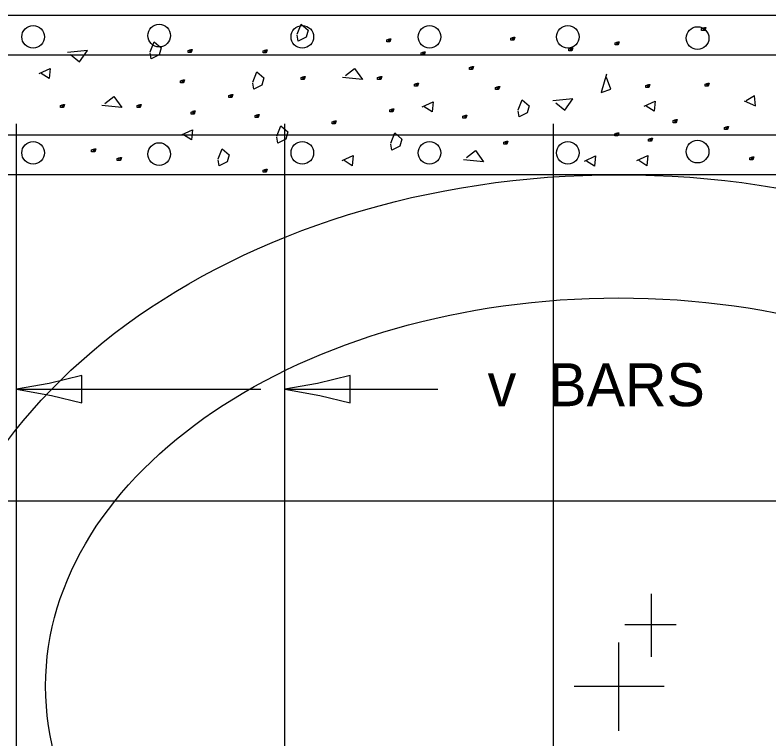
# Model space of a CAD drawing. Extents: x 2133490 to 2172050, y 2138301 to 2145980.
# Drawn here: x 2140612.8 to 2140718, y 2142305.2 to 2142406.2 of the extents above; entities that cross this region are included whole.
import ezdxf

# ---------------------------------------------------------------- set-up
doc = ezdxf.new("R2010")
doc.units = 0
for name, color, linetype in [('Level 40', 7, 'Continuous'), ('Level 63', 7, 'Continuous'), ('ROW_EX_Private Boundary Items', 7, 'Continuous'), ('ROW_PR_Notes', 7, 'Continuous'), ('Topo_Bridge Structures', 7, 'Continuous')]:
    doc.layers.add(name, color=color, linetype=linetype)

msp = doc.modelspace()

# ---------------------------------------------------------------- linework, layer by layer
at = {"layer": 'Level 40'}
for major_axis, ratio in [((-97.15, 0), 0.734375), ((-79.95, 0), 0.677215)]:
    msp.add_ellipse((2140697.02, 2142312.55), major_axis=major_axis, ratio=ratio, dxfattribs=at)
at = {"layer": 'ROW_EX_Private Boundary Items'}
for centre in [(2140615.32, 2142403.12), (2140632.9, 2142403.29), (2140652.88, 2142403.12), (2140670.63, 2142403.12), (2140689.92, 2142403.12), (2140708.02, 2142402.95), (2140708.02, 2142387.11), (2140615.32, 2142386.94), (2140632.9, 2142386.77), (2140652.88, 2142386.94), (2140670.63, 2142386.94), (2140689.92, 2142386.94)]:
    msp.add_circle(centre, 1.58, dxfattribs=at)
at = {"layer": 'ROW_PR_Notes'}
for p, q in [((2140570.01, 2142406.16), (2140756.83, 2142406.16)), ((2140573.73, 2142400.6), (2140779.55, 2142400.6)), ((2140613.02, 2142267.52), (2140613.02, 2142390.98)), ((2140650.46, 2142267.52), (2140650.46, 2142390.98)), ((2140687.91, 2142267.52), (2140687.91, 2142390.98)), ((2140573.73, 2142389.46), (2140812.27, 2142389.46)), ((2140599.86, 2142383.9), (2140825.08, 2142383.9)), ((2140613.02, 2142353.98), (2140647.08, 2142353.98)), ((2140650.46, 2142353.98), (2140671.77, 2142353.98)), ((2140577.05, 2142338.38), (2140802.9, 2142338.38)), ((2140701.57, 2142316.61), (2140701.57, 2142325.42)), ((2140697.86, 2142321.15), (2140705.05, 2142321.15)), ((2140697.02, 2142306.28), (2140697.02, 2142318.63)), ((2140690.81, 2142312.55), (2140703.35, 2142312.55)), ((2140697.02, 2142312.55), (2140697.02, 2142312.55))]:
    msp.add_line(p, q, dxfattribs=at)
for points in [[(2140652.16, 2142403.5), (2140652.72, 2142404.91), (2140653.7, 2142404.06), (2140653.42, 2142403.08), (2140652.3, 2142402.52), (2140652.16, 2142403.36)], [(2140708.74, 2142404.27), (2140709.02, 2142404.41), (2140709.02, 2142403.99), (2140708.88, 2142403.99), (2140708.59, 2142403.99), (2140708.59, 2142403.99), (2140708.59, 2142404.27), (2140709.02, 2142404.41), (2140709.16, 2142404.41), (2140709.02, 2142403.99), (2140708.88, 2142403.99), (2140708.88, 2142404.41)], [(2140631.65, 2142401.03), (2140632.21, 2142402.43), (2140633.2, 2142401.59), (2140632.92, 2142400.6), (2140631.79, 2142400.04), (2140631.65, 2142400.88)], [(2140664.81, 2142402.69), (2140665.09, 2142402.83), (2140665.09, 2142402.41), (2140664.95, 2142402.41), (2140664.67, 2142402.41), (2140664.67, 2142402.41), (2140664.67, 2142402.69), (2140665.09, 2142402.83), (2140665.23, 2142402.83), (2140665.09, 2142402.41), (2140664.95, 2142402.41), (2140664.95, 2142402.83)], [(2140682.12, 2142402.92), (2140682.4, 2142403.07), (2140682.4, 2142402.64), (2140682.26, 2142402.64), (2140681.98, 2142402.64), (2140681.98, 2142402.64), (2140681.98, 2142402.92), (2140682.4, 2142403.07), (2140682.54, 2142403.07), (2140682.4, 2142402.64), (2140682.26, 2142402.64), (2140682.26, 2142403.07)], [(2140696.68, 2142402.31), (2140696.96, 2142402.45), (2140696.96, 2142402.03), (2140696.82, 2142402.03), (2140696.54, 2142402.03), (2140696.54, 2142402.03), (2140696.54, 2142402.31), (2140696.96, 2142402.45), (2140697.1, 2142402.45), (2140696.96, 2142402.03), (2140696.82, 2142402.03), (2140696.82, 2142402.45)], [(2140620.52, 2142400.65), (2140621.79, 2142399.66), (2140622.91, 2142401.21), (2140620.1, 2142400.93)], [(2140637.09, 2142401.22), (2140637.38, 2142401.36), (2140637.38, 2142400.94), (2140637.24, 2142400.94), (2140636.96, 2142400.94), (2140636.96, 2142400.94), (2140636.96, 2142401.22), (2140637.38, 2142401.36), (2140637.52, 2142401.36), (2140637.38, 2142400.94), (2140637.24, 2142400.94), (2140637.24, 2142401.36)], [(2140647.55, 2142401.17), (2140647.83, 2142401.31), (2140647.83, 2142400.88), (2140647.69, 2142400.88), (2140647.41, 2142400.88), (2140647.41, 2142400.88), (2140647.41, 2142401.17), (2140647.83, 2142401.31), (2140647.97, 2142401.31), (2140647.83, 2142400.88), (2140647.69, 2142400.88), (2140647.69, 2142401.31)], [(2140690.19, 2142401.43), (2140690.47, 2142401.57), (2140690.47, 2142401.15), (2140690.33, 2142401.15), (2140690.05, 2142401.15), (2140690.05, 2142401.15), (2140690.05, 2142401.43), (2140690.47, 2142401.57), (2140690.61, 2142401.57), (2140690.47, 2142401.15), (2140690.33, 2142401.15), (2140690.33, 2142401.57)], [(2140669.61, 2142400.91), (2140669.89, 2142401.05), (2140669.89, 2142400.63), (2140669.75, 2142400.63), (2140669.47, 2142400.63), (2140669.47, 2142400.63), (2140669.47, 2142400.91), (2140669.89, 2142401.05), (2140670.03, 2142401.05), (2140669.89, 2142400.63), (2140669.75, 2142400.63), (2140669.75, 2142401.05)], [(2140616.15, 2142398.01), (2140617.7, 2142398.71), (2140617.56, 2142397.3), (2140616.43, 2142398.01)], [(2140645.97, 2142396.82), (2140646.53, 2142398.23), (2140647.51, 2142397.39), (2140647.23, 2142396.4), (2140646.11, 2142395.83), (2140645.97, 2142396.68)], [(2140658.89, 2142397.74), (2140660.15, 2142398.72), (2140661.28, 2142397.17), (2140658.47, 2142397.46)], [(2140676.33, 2142398.86), (2140676.62, 2142399), (2140676.62, 2142398.58), (2140676.47, 2142398.58), (2140676.19, 2142398.58), (2140676.19, 2142398.58), (2140676.19, 2142398.86), (2140676.62, 2142399), (2140676.76, 2142399), (2140676.62, 2142398.58), (2140676.47, 2142398.58), (2140676.47, 2142399)], [(2140636.04, 2142397), (2140636.32, 2142397.14), (2140636.32, 2142396.71), (2140636.18, 2142396.71), (2140635.9, 2142396.71), (2140635.9, 2142396.71), (2140635.9, 2142397), (2140636.32, 2142397.14), (2140636.46, 2142397.14), (2140636.32, 2142396.71), (2140636.18, 2142396.71), (2140636.18, 2142397.14)], [(2140652.84, 2142397.46), (2140653.12, 2142397.59), (2140653.12, 2142397.17), (2140652.98, 2142397.17), (2140652.7, 2142397.17), (2140652.7, 2142397.17), (2140652.7, 2142397.46), (2140653.12, 2142397.59), (2140653.26, 2142397.59), (2140653.12, 2142397.17), (2140652.98, 2142397.17), (2140652.98, 2142397.59)], [(2140663.53, 2142397.46), (2140663.81, 2142397.59), (2140663.81, 2142397.17), (2140663.67, 2142397.17), (2140663.39, 2142397.17), (2140663.39, 2142397.17), (2140663.39, 2142397.46), (2140663.81, 2142397.59), (2140663.95, 2142397.59), (2140663.81, 2142397.17), (2140663.67, 2142397.17), (2140663.67, 2142397.59)], [(2140695.33, 2142397.91), (2140694.58, 2142395.37), (2140695.93, 2142395.82), (2140695.33, 2142397.46)], [(2140668.65, 2142396.52), (2140668.94, 2142396.66), (2140668.94, 2142396.23), (2140668.79, 2142396.23), (2140668.52, 2142396.23), (2140668.52, 2142396.23), (2140668.52, 2142396.52), (2140668.94, 2142396.66), (2140669.08, 2142396.66), (2140668.94, 2142396.23), (2140668.79, 2142396.23), (2140668.79, 2142396.66)], [(2140679.99, 2142396.05), (2140680.27, 2142396.19), (2140680.27, 2142395.76), (2140680.13, 2142395.76), (2140679.85, 2142395.76), (2140679.85, 2142395.76), (2140679.85, 2142396.05), (2140680.27, 2142396.19), (2140680.42, 2142396.19), (2140680.27, 2142395.76), (2140680.13, 2142395.76), (2140680.13, 2142396.19)], [(2140700.96, 2142396.35), (2140701.24, 2142396.49), (2140701.24, 2142396.07), (2140701.1, 2142396.07), (2140700.82, 2142396.07), (2140700.82, 2142396.07), (2140700.82, 2142396.35), (2140701.24, 2142396.49), (2140701.38, 2142396.49), (2140701.24, 2142396.07), (2140701.1, 2142396.07), (2140701.1, 2142396.49)], [(2140709.2, 2142396.53), (2140709.48, 2142396.68), (2140709.48, 2142396.25), (2140709.34, 2142396.25), (2140709.06, 2142396.25), (2140709.06, 2142396.25), (2140709.06, 2142396.53), (2140709.48, 2142396.68), (2140709.62, 2142396.68), (2140709.48, 2142396.25), (2140709.34, 2142396.25), (2140709.34, 2142396.68)], [(2140642.77, 2142394.95), (2140643.05, 2142395.09), (2140643.05, 2142394.67), (2140642.91, 2142394.67), (2140642.63, 2142394.67), (2140642.63, 2142394.67), (2140642.63, 2142394.95), (2140643.05, 2142395.09), (2140643.19, 2142395.09), (2140643.05, 2142394.67), (2140642.91, 2142394.67), (2140642.91, 2142395.09)], [(2140714.53, 2142394.19), (2140716.08, 2142393.48), (2140715.94, 2142394.89), (2140714.82, 2142394.19)], [(2140625.32, 2142393.82), (2140626.59, 2142394.81), (2140627.71, 2142393.26), (2140624.9, 2142393.54)], [(2140669.58, 2142393.37), (2140671.13, 2142394.08), (2140670.99, 2142392.67), (2140669.86, 2142393.37)], [(2140682.98, 2142392.93), (2140683.54, 2142394.34), (2140684.52, 2142393.5), (2140684.24, 2142392.51), (2140683.12, 2142391.95), (2140682.98, 2142392.79)], [(2140688.24, 2142393.9), (2140689.51, 2142392.91), (2140690.64, 2142394.46), (2140687.82, 2142394.18)], [(2140700.56, 2142393.45), (2140702.1, 2142394.16), (2140701.96, 2142392.75), (2140700.84, 2142393.45)], [(2140619.27, 2142393.54), (2140619.55, 2142393.68), (2140619.55, 2142393.26), (2140619.41, 2142393.26), (2140619.13, 2142393.26), (2140619.13, 2142393.26), (2140619.13, 2142393.54), (2140619.55, 2142393.68), (2140619.69, 2142393.68), (2140619.55, 2142393.26), (2140619.41, 2142393.26), (2140619.41, 2142393.68)], [(2140629.96, 2142393.54), (2140630.24, 2142393.68), (2140630.24, 2142393.26), (2140630.1, 2142393.26), (2140629.82, 2142393.26), (2140629.82, 2142393.26), (2140629.82, 2142393.54), (2140630.24, 2142393.68), (2140630.38, 2142393.68), (2140630.24, 2142393.26), (2140630.1, 2142393.26), (2140630.1, 2142393.68)], [(2140637.53, 2142392.63), (2140637.81, 2142392.78), (2140637.81, 2142392.35), (2140637.67, 2142392.35), (2140637.39, 2142392.35), (2140637.39, 2142392.35), (2140637.39, 2142392.63), (2140637.81, 2142392.78), (2140637.95, 2142392.78), (2140637.81, 2142392.35), (2140637.67, 2142392.35), (2140637.67, 2142392.78)], [(2140665.21, 2142392.95), (2140665.49, 2142393.09), (2140665.49, 2142392.66), (2140665.35, 2142392.66), (2140665.07, 2142392.66), (2140665.07, 2142392.66), (2140665.07, 2142392.95), (2140665.49, 2142393.09), (2140665.64, 2142393.09), (2140665.49, 2142392.66), (2140665.35, 2142392.66), (2140665.35, 2142393.09)], [(2140646.42, 2142392.14), (2140646.7, 2142392.28), (2140646.7, 2142391.85), (2140646.56, 2142391.85), (2140646.28, 2142391.85), (2140646.28, 2142391.85), (2140646.28, 2142392.14), (2140646.7, 2142392.28), (2140646.85, 2142392.28), (2140646.7, 2142391.85), (2140646.56, 2142391.85), (2140646.56, 2142392.28)], [(2140675.43, 2142392.06), (2140675.71, 2142392.2), (2140675.71, 2142391.78), (2140675.58, 2142391.78), (2140675.29, 2142391.78), (2140675.29, 2142391.78), (2140675.29, 2142392.06), (2140675.71, 2142392.2), (2140675.85, 2142392.2), (2140675.71, 2142391.78), (2140675.58, 2142391.78), (2140675.58, 2142392.2)], [(2140649.32, 2142389.29), (2140649.88, 2142390.7), (2140650.87, 2142389.85), (2140650.59, 2142388.87), (2140649.46, 2142388.3), (2140649.32, 2142389.15)], [(2140657.2, 2142391.26), (2140657.48, 2142391.4), (2140657.48, 2142390.98), (2140657.34, 2142390.98), (2140657.06, 2142390.98), (2140657.06, 2142390.98), (2140657.06, 2142391.26), (2140657.48, 2142391.4), (2140657.62, 2142391.4), (2140657.48, 2142390.98), (2140657.34, 2142390.98), (2140657.34, 2142391.4)], [(2140704.76, 2142391.43), (2140705.04, 2142391.57), (2140705.04, 2142391.14), (2140704.89, 2142391.14), (2140704.61, 2142391.14), (2140704.61, 2142391.14), (2140704.61, 2142391.43), (2140705.04, 2142391.57), (2140705.18, 2142391.57), (2140705.04, 2142391.14), (2140704.89, 2142391.14), (2140704.89, 2142391.57)], [(2140636.01, 2142389.46), (2140637.56, 2142390.16), (2140637.42, 2142388.76), (2140636.29, 2142389.46)], [(2140665.22, 2142388.3), (2140665.78, 2142389.71), (2140666.77, 2142388.87), (2140666.49, 2142387.88), (2140665.36, 2142387.32), (2140665.22, 2142388.16)], [(2140696.6, 2142389.6), (2140696.88, 2142389.74), (2140696.88, 2142389.32), (2140696.73, 2142389.32), (2140696.46, 2142389.32), (2140696.46, 2142389.32), (2140696.46, 2142389.6), (2140696.88, 2142389.74), (2140697.02, 2142389.74), (2140696.88, 2142389.32), (2140696.73, 2142389.32), (2140696.73, 2142389.74)], [(2140711.91, 2142390.49), (2140712.19, 2142390.63), (2140712.19, 2142390.21), (2140712.05, 2142390.21), (2140711.77, 2142390.21), (2140711.77, 2142390.21), (2140711.77, 2142390.49), (2140712.19, 2142390.63), (2140712.33, 2142390.63), (2140712.19, 2142390.21), (2140712.05, 2142390.21), (2140712.05, 2142390.63)], [(2140681.12, 2142388.45), (2140681.4, 2142388.59), (2140681.4, 2142388.16), (2140681.26, 2142388.16), (2140680.98, 2142388.16), (2140680.98, 2142388.16), (2140680.98, 2142388.45), (2140681.4, 2142388.59), (2140681.54, 2142388.59), (2140681.4, 2142388.16), (2140681.26, 2142388.16), (2140681.26, 2142388.59)], [(2140701.32, 2142388.83), (2140701.6, 2142388.97), (2140701.6, 2142388.55), (2140701.46, 2142388.55), (2140701.18, 2142388.55), (2140701.18, 2142388.55), (2140701.18, 2142388.83), (2140701.6, 2142388.97), (2140701.74, 2142388.97), (2140701.6, 2142388.55), (2140701.46, 2142388.55), (2140701.46, 2142388.97)], [(2140641.13, 2142386.11), (2140641.69, 2142387.52), (2140642.67, 2142386.68), (2140642.39, 2142385.69), (2140641.27, 2142385.13), (2140641.13, 2142385.97)], [(2140623.63, 2142387.35), (2140623.91, 2142387.49), (2140623.91, 2142387.07), (2140623.77, 2142387.07), (2140623.49, 2142387.07), (2140623.49, 2142387.07), (2140623.49, 2142387.35), (2140623.91, 2142387.49), (2140624.05, 2142387.49), (2140623.91, 2142387.07), (2140623.77, 2142387.07), (2140623.77, 2142387.49)], [(2140658.44, 2142385.86), (2140659.99, 2142386.56), (2140659.85, 2142385.15), (2140658.72, 2142385.86)], [(2140675.78, 2142386.27), (2140677.05, 2142387.25), (2140678.17, 2142385.7), (2140675.36, 2142385.98)], [(2140692.24, 2142385.8), (2140693.79, 2142386.51), (2140693.65, 2142385.1), (2140692.52, 2142385.8)], [(2140699.55, 2142385.85), (2140701.1, 2142386.56), (2140700.96, 2142385.15), (2140699.83, 2142385.85)], [(2140627.2, 2142386.13), (2140627.49, 2142386.27), (2140627.49, 2142385.85), (2140627.34, 2142385.85), (2140627.06, 2142385.85), (2140627.06, 2142385.85), (2140627.06, 2142386.13), (2140627.49, 2142386.27), (2140627.63, 2142386.27), (2140627.49, 2142385.85), (2140627.34, 2142385.85), (2140627.34, 2142386.27)], [(2140715.46, 2142386.24), (2140715.74, 2142386.38), (2140715.74, 2142385.96), (2140715.6, 2142385.96), (2140715.32, 2142385.96), (2140715.32, 2142385.96), (2140715.32, 2142386.24), (2140715.74, 2142386.38), (2140715.88, 2142386.38), (2140715.74, 2142385.96), (2140715.6, 2142385.96), (2140715.6, 2142386.38)], [(2140647.55, 2142384.54), (2140647.83, 2142384.68), (2140647.83, 2142384.25), (2140647.69, 2142384.25), (2140647.41, 2142384.25), (2140647.41, 2142384.25), (2140647.41, 2142384.54), (2140647.83, 2142384.68), (2140647.97, 2142384.68), (2140647.83, 2142384.25), (2140647.69, 2142384.25), (2140647.69, 2142384.68)]]:
    msp.add_lwpolyline(points, dxfattribs=at)
at = {"layer": 'Topo_Bridge Structures'}
for points in [[(2140622.12, 2142352.07), (2140622.12, 2142353.98), (2140622.12, 2142355.88), (2140617.57, 2142354.77), (2140613.02, 2142353.98), (2140617.87, 2142353.09)], [(2140659.56, 2142352.07), (2140659.57, 2142353.98), (2140659.57, 2142355.88), (2140655.01, 2142354.77), (2140650.46, 2142353.98), (2140655.32, 2142353.09)]]:
    msp.add_lwpolyline(points, close=True, dxfattribs=at)

# ---------------------------------------------------------------- texts
at = {"layer": 'Level 63'}
msp.add_text('v  BARS', height=6, dxfattribs=at).set_placement((2140678.72, 2142351.59))

doc.saveas('drawing.dxf')
